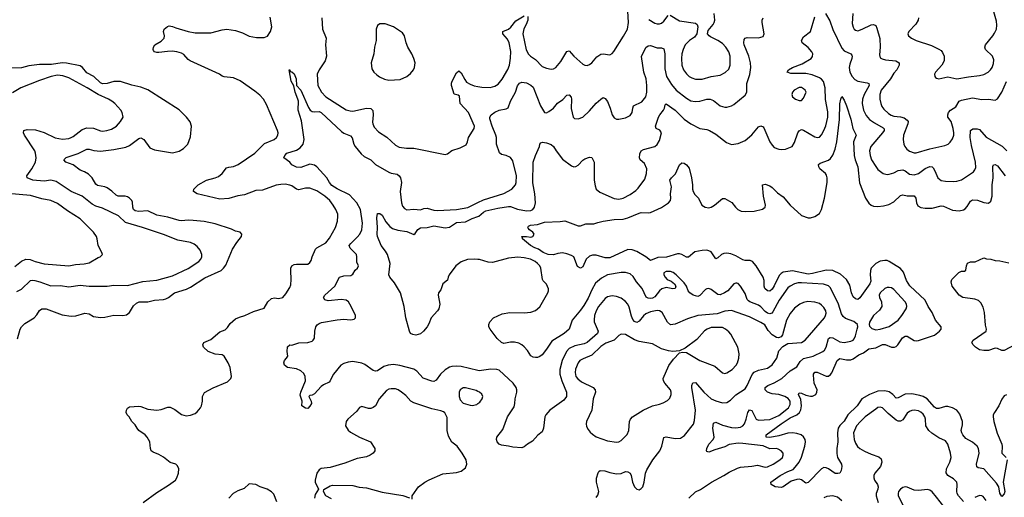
# Model space of a CAD drawing. Header units: inches. Extents: x 1834610 to 2027685, y 642842 to 774116.
# Tile 360 of 632: x 1955934 to 1964671, y 694137 to 698374. Entities that reach past the tile are written whole.
import ezdxf

# ---------------------------------------------------------------- set-up
doc = ezdxf.new("R2010")
doc.units = ezdxf.units.IN
doc.header["$MEASUREMENT"] = 0
doc.layers.add('B9659', color=7, linetype='Continuous')
doc.layers.add('B9669', color=7, linetype='Continuous')

msp = doc.modelspace()

# ---------------------------------------------------------------- linework, layer by layer
at = {"layer": 'B9659', "color": 5}
for points, elevation in [([(1957028.7, 694090), (1957150, 694180.5), (1957254.9, 694245.1), (1957316, 694290), (1957329.4, 694310), (1957343.6, 694350), (1957345.6, 694390), (1957335.1, 694415.1), (1957319, 694430), (1957270, 694447), (1957210, 694494), (1957170, 694516.9), (1957117.4, 694537.4), (1957102, 694550), (1957094, 694570), (1957088, 694630), (1957066.3, 694670), (1957047.6, 694690), (1956992, 694730), (1956975.1, 694750), (1956959.5, 694779.5), (1956929.5, 694809.5), (1956905.2, 694850), (1956886.6, 694870), (1956878, 694890), (1956880.7, 694910), (1956890, 694926.8), (1956910, 694939.3), (1956990, 694946.4), (1957010, 694943.8), (1957070, 694919.1), (1957150, 694910.4), (1957190, 694915.5), (1957250, 694936.3), (1957270, 694937.3), (1957310, 694917.3), (1957370, 694870.5), (1957410, 694860.3), (1957450, 694864.9), (1957490, 694881.6), (1957510, 694896.3), (1957538, 694930), (1957546.6, 694950), (1957555.1, 694990), (1957556, 695030), (1957574.5, 695065.5), (1957651.7, 695108.3), (1957777.7, 695162.3), (1957806.6, 695190), (1957814.5, 695210), (1957802, 695290), (1957785.1, 695330), (1957747.9, 695387.9), (1957730, 695399.6), (1957670, 695406.2), (1957605.6, 695430), (1957566.6, 695470), (1957559.3, 695490), (1957569.4, 695510), (1957630, 695535.8), (1957710, 695604.4), (1957757.7, 695622.3), (1957777.6, 695642.4), (1957800.5, 695679.5), (1957850, 695719), (1957883.5, 695736.5), (1957933.2, 695750), (1958010, 695784.9), (1958104.1, 695815.9), (1958136.2, 695870), (1958170, 695900.5), (1958194.2, 695905.8), (1958230, 695901.6), (1958270, 695910.6), (1958296.6, 695943.4), (1958330, 695998), (1958339, 696021), (1958344.5, 696070), (1958338.7, 696150), (1958340.4, 696170), (1958349.8, 696190.2), (1958370, 696202.6), (1958390, 696206.3), (1958490, 696205.5), (1958510, 696218.8), (1958521.6, 696238.4), (1958529.7, 696270), (1958560.4, 696339.6), (1958569.9, 696350.1), (1958650, 696395.2), (1958683.7, 696436.3), (1958735.4, 696530), (1958753.1, 696586.9), (1958758.4, 696630), (1958755.8, 696650), (1958739.3, 696690), (1958716.1, 696730), (1958685.3, 696770), (1958641.5, 696810), (1958570, 696857.2), (1958510, 696880.7), (1958470, 696879), (1958410, 696863.5), (1958390, 696870.9), (1958350, 696899.8), (1958330, 696907), (1958290, 696914.2), (1958250, 696912.9), (1958210, 696906.5), (1958090, 696860.6), (1958030, 696857.7), (1957930, 696821.6), (1957868.7, 696811.3), (1957791.2, 696788.8), (1957710, 696782.5), (1957510, 696828.2), (1957477, 696850), (1957478, 696870), (1957517.2, 696910), (1957593.2, 696950), (1957670, 696970.2), (1957697.1, 696982.8), (1957731.2, 697008.8), (1957770, 697059.5), (1957790, 697067.2), (1957830, 697071.7), (1957872, 697090), (1958021.6, 697190), (1958105.4, 697274.6), (1958192, 697310), (1958213.6, 697330), (1958224.5, 697350), (1958227, 697370), (1958222, 697390), (1958122.8, 697622.8), (1958098.4, 697670), (1958065.2, 697705.2), (1958020.5, 697740.5), (1957890, 697830.8), (1957830, 697859.3), (1957750, 697867.9), (1957730, 697874.2), (1957707.3, 697890), (1957448.3, 698008.3), (1957430, 698022), (1957390, 698066), (1957370, 698077.4), (1957330, 698088.9), (1957286.2, 698093.8), (1957246.7, 698093.3), (1957170, 698081.7), (1957150, 698084.4), (1957129.3, 698090), (1957122, 698102), (1957118, 698110), (1957122.7, 698130), (1957134, 698150), (1957190, 698184), (1957216, 698210), (1957219.3, 698230), (1957209.3, 698270), (1957217.2, 698290), (1957245.4, 698314.6), (1957261.5, 698318.5), (1957290, 698314.4), (1957320.5, 698300.5), (1957430, 698268.1), (1957490, 698256), (1957630, 698256.3), (1957730, 698284.7), (1957771.4, 698291.4), (1957850, 698277.6), (1957910, 698257.1), (1957970, 698228.7), (1958036.7, 698216.7), (1958103.7, 698216.3), (1958131.8, 698228.2), (1958158.3, 698270), (1958170.7, 698310), (1958156.3, 698396.3)], 380), ([(1958615, 698390), (1958619.7, 698290), (1958653, 698210), (1958647.6, 698150), (1958656.2, 698050), (1958645.2, 698010), (1958591.3, 697930), (1958572.9, 697890), (1958578.7, 697790), (1958612.1, 697730), (1958650, 697689.4), (1958830, 697575), (1958865.3, 697565.3), (1958890, 697564), (1959010, 697590.1), (1959050, 697587.6), (1959068.2, 697568.2), (1959070.2, 697530), (1959065, 697465), (1959066.2, 697450), (1959080.3, 697420.3), (1959119.4, 697379.4), (1959192.2, 697332.2), (1959270, 697261.1), (1959302.8, 697242.8), (1959366.6, 697233.4), (1959430, 697233.8), (1959710, 697177.1), (1959730, 697185.5), (1959767.7, 697212.3), (1959844, 697236), (1959894.7, 697265.3), (1959908.7, 697291.3), (1959916.8, 697330), (1959966.9, 697410), (1959968.5, 697430), (1959915.9, 697550), (1959843.4, 697630), (1959835.8, 697695.8), (1959825.7, 697705.7), (1959790, 697714), (1959764.7, 697790), (1959764.5, 697810), (1959772.5, 697830), (1959810, 697903), (1959830, 697921.6), (1959850, 697903.7), (1959882.8, 697842.8), (1959900.1, 697820.1), (1959930, 697801.6), (1959967, 697787), (1960000, 697780.7)], 380), ([(1955915.6, 695544.4), (1955938, 695630), (1955950, 695648), (1955980.8, 695679.2), (1956063, 695730), (1956084.9, 695755.1), (1956110, 695794.9), (1956130, 695810.4), (1956170, 695810.3), (1956310, 695756.5), (1956390, 695742.7), (1956432.9, 695747.1), (1956512.1, 695772.1), (1956550, 695763.8), (1956590, 695740.3), (1956650, 695731.7), (1956690, 695734.6), (1956770, 695751.8), (1956850, 695750.4), (1956882.7, 695757.3), (1956910, 695776.3), (1956943.9, 695836.1), (1956970, 695860.7), (1956995.3, 695870), (1957070, 695872.2), (1957130, 695886.5), (1957210, 695892.5), (1957230, 695898.2), (1957253.7, 695910), (1957309.3, 695950.7), (1957415.3, 695984.7), (1957450, 696002.2), (1957576.9, 696083.1), (1957720.5, 696150), (1957744, 696170), (1957762.9, 696197.1), (1957822.6, 696337.4), (1957861.6, 696398.4), (1957902.7, 696450), (1957905.2, 696470), (1957889.4, 696489.4), (1957850, 696498.4), (1957814.9, 696514.9), (1957670, 696562.5), (1957570, 696583.4), (1957474.1, 696594.1), (1957430, 696596.1), (1957370, 696589.2), (1957350, 696592.2), (1957250, 696621.6), (1957150, 696641.2), (1957070, 696678.4), (1956990, 696672.2), (1956959.1, 696679.1), (1956943.9, 696690), (1956936.7, 696710), (1956934.6, 696754.6), (1956928.9, 696770), (1956910, 696790.8), (1956890, 696803.5), (1956870, 696809), (1956808, 696808), (1956790, 696816.8), (1956752, 696852), (1956710, 696881.6), (1956690, 696891.7), (1956624.5, 696904.5), (1956610, 696916.3), (1956578, 696970), (1956543.7, 697003.7), (1956510, 697023.5), (1956470, 697038.5), (1956410, 697085.7), (1956343.6, 697110), (1956327.3, 697130), (1956347.8, 697152.2), (1956453.2, 697186.8), (1956530, 697226.7), (1956550, 697226.5), (1956592.5, 697212.5), (1956650, 697208.2), (1956770, 697222.6), (1956876.4, 697243.6), (1956910, 697257.5), (1956990, 697320.7), (1957010, 697324.7), (1957036.1, 697310), (1957090, 697237.6), (1957130, 697218.4), (1957290, 697192.4), (1957350, 697208), (1957388.8, 697231.2), (1957425.1, 697270), (1957450, 697336), (1957458.9, 697430), (1957448.2, 697468.2), (1957414.5, 697510), (1957350, 697575.8), (1957070, 697752.4), (1957010, 697776.1), (1956930, 697794.4), (1956830, 697827.2), (1956770, 697826.8), (1956710, 697807.8), (1956670, 697805.4), (1956650, 697815.4), (1956592.9, 697870), (1956530, 697903.7), (1956490.4, 697950.4), (1956470, 697963.7), (1956350, 697989.2), (1956310, 697990.5), (1956216.6, 697976.6), (1956110, 697976.8), (1956015.7, 697964.3), (1955950, 697947.2), (1955850, 697945.1)], 420), ([(1960000, 695261.7), (1959850, 695296.5), (1959810, 695300.3), (1959770, 695297.3), (1959748.4, 695291.6), (1959710, 695268), (1959668.5, 695230), (1959630, 695177), (1959610, 695164.2), (1959590, 695166.3), (1959515.2, 695195.2), (1959457.3, 695257.3), (1959432.7, 695272.7), (1959306.3, 695306.4), (1959250, 695314.6), (1959202.8, 695310), (1959163.9, 695296.1), (1959110, 695258.5), (1959090, 695256), (1959070, 695261.7), (1958996.2, 695316.2), (1958970, 695328.3), (1958890, 695341.5), (1958850, 695336), (1958810, 695324.8), (1958783.7, 695310), (1958719.6, 695230), (1958706.3, 695210), (1958690.2, 695169.8), (1958680.3, 695159.7), (1958630, 695135.1), (1958610, 695119.7), (1958550, 695054), (1958530, 695042), (1958510, 695039.3), (1958498.8, 695030), (1958519.1, 694990), (1958523, 694970), (1958510, 694945.2), (1958490, 694925.2), (1958469, 694929), (1958438, 694950), (1958439.3, 694990), (1958423.6, 695043.6), (1958429.6, 695070), (1958471.1, 695170), (1958468.2, 695210), (1958456.8, 695236.8), (1958430, 695260.5), (1958390, 695276.3), (1958310, 695289.4), (1958285.2, 695310), (1958279, 695330), (1958285.2, 695350), (1958302.7, 695370), (1958312.3, 695390), (1958306.6, 695430), (1958310, 695472), (1958330, 695490.7), (1958350, 695487.3), (1958412.5, 695507.5), (1958490, 695510.3), (1958530, 695522), (1958539.3, 695530), (1958549.5, 695550), (1958551.6, 695610), (1958560.7, 695650), (1958572.8, 695667.2), (1958590, 695679.3), (1958612.9, 695687.1), (1958750, 695712.2), (1958810, 695717), (1958869.5, 695710.5), (1958887, 695713), (1958902, 695718), (1958915.3, 695730), (1958912.7, 695750), (1958875.1, 695830), (1958851, 695870), (1958830, 695885.4), (1958787, 695893), (1958670, 695880.5), (1958642.7, 695890), (1958629.4, 695910), (1958640.7, 695930), (1958731.1, 696010), (1958770.9, 696089.1), (1958810, 696102.3), (1958873.9, 696106.1), (1958890, 696117.6), (1958910, 696150.8), (1958932, 696170), (1958940.9, 696190), (1958924.4, 696224.4), (1958926.3, 696270), (1958921.3, 696290), (1958866.5, 696346.5), (1958859.1, 696370), (1958871.1, 696390), (1958930, 696443.6), (1958951.3, 696470), (1958969.9, 696510), (1958977.3, 696570), (1958958, 696690), (1958927.1, 696750), (1958859.7, 696819.7), (1958750, 696873), (1958704.5, 696904.5), (1958682.2, 696930), (1958659.9, 696970), (1958570, 697068.5), (1958550, 697082.7), (1958510, 697092.3), (1958430, 697061.4), (1958390, 697065.8), (1958350, 697086.8), (1958330, 697111.3), (1958278, 697150), (1958286, 697170), (1958306, 697190), (1958390, 697217.6), (1958421.5, 697238.5), (1958449.9, 697270.1), (1958458.6, 697310), (1958435.5, 697475.5), (1958406.2, 697570), (1958407.1, 697650), (1958402.9, 697670), (1958379.4, 697730), (1958367.6, 697787.6), (1958343.5, 697830), (1958326, 697930), (1958332, 697930), (1958334, 697914), (1958350, 697912), (1958370, 697894.8), (1958387, 697850), (1958390.4, 697790), (1958430, 697748.8), (1958496.1, 697596.1), (1958512.3, 697572.3), (1958530, 697560.9), (1958550, 697557.3), (1958590, 697559.4), (1958610, 697549.3), (1958790, 697382.7), (1958810, 697367.6), (1958870, 697342.4), (1958885.1, 697325.1), (1958899.3, 697270), (1958911, 697250), (1958964, 697184), (1958990, 697161.6), (1959050, 697132), (1959091.8, 697090), (1959210, 697020.9), (1959230, 697012.7), (1959283.8, 697003.8), (1959302.4, 696990), (1959312.2, 696972.2), (1959323.1, 696930), (1959311.6, 696850), (1959320.7, 696750), (1959330, 696721.1), (1959350, 696698), (1959370, 696686.5), (1959430, 696694.7), (1959490, 696688.6), (1959521.1, 696698.9), (1959550, 696702.2), (1959610, 696683.8), (1959642.4, 696682.4), (1959809.4, 696689.4), (1959910, 696708.6), (1960000, 696752.9)], 360), ([(1955910, 695962.7), (1955950, 695984.9), (1956030, 696059.6), (1956050, 696063.9), (1956070, 696061.1), (1956113, 696050), (1956210, 696014.2), (1956295, 696015), (1956370, 696004.2), (1956470, 696019.1), (1956550.7, 696009.3), (1956710, 696011.3), (1956770, 696018.2), (1956890, 696015.4), (1957027.4, 696052.6), (1957150, 696063.5), (1957290, 696103.2), (1957430, 696167.9), (1957523, 696230), (1957541.3, 696250), (1957550.9, 696269.1), (1957551.1, 696290), (1957535.1, 696330), (1957510, 696362), (1957483, 696383), (1957450, 696398), (1957338, 696418), (1957210, 696467.4), (1957025.1, 696530), (1956874.1, 696574.1), (1956810, 696634), (1956670, 696702.3), (1956610, 696719.8), (1956576.7, 696736.7), (1956490, 696809.8), (1956390, 696849), (1956258.7, 696938.7), (1956210, 696949.9), (1956150, 696942.5), (1956051.3, 696951.3), (1955999.6, 696970), (1955997.4, 696990), (1956042.8, 697050), (1956074.7, 697110), (1956081.4, 697150), (1956075.7, 697190), (1956067.9, 697210), (1955977.4, 697350), (1955968, 697370), (1955969.7, 697390.3), (1956000.7, 697399.3), (1956075.8, 697395.8), (1956150, 697372.2), (1956250, 697324.6), (1956315.3, 697315.2), (1956370, 697320.8), (1956390, 697327.7), (1956410, 697338.3), (1956490, 697398.8), (1956530, 697415.2), (1956590, 697412.2), (1956650, 697387.7), (1956670, 697386), (1956708.7, 697390), (1956750, 697403.7), (1956794.5, 697430), (1956829.4, 697470), (1956852, 697510), (1956843.7, 697550), (1956832, 697570), (1956778.7, 697630), (1956752.2, 697652.2), (1956721.6, 697670), (1956630, 697709.1), (1956531.8, 697770), (1956370, 697857.8), (1956316.6, 697876.6), (1956270, 697881.1), (1956214, 697870), (1956110, 697834), (1955945.5, 697770), (1955870, 697726)], 440), ([(1955890, 696184.9), (1955948.8, 696231.2), (1955990, 696250.2), (1956027.2, 696247.2), (1956070.7, 696230), (1956150.9, 696209.1), (1956370, 696190.2), (1956430, 696202.4), (1956507.1, 696207.1), (1956550, 696217.1), (1956630, 696264), (1956648, 696270), (1956668.4, 696291.6), (1956664, 696310), (1956631.9, 696371.9), (1956622.9, 696430), (1956615.6, 696450), (1956588, 696490), (1956470, 696608.5), (1956359.3, 696679.3), (1956270, 696743.9), (1956210, 696770.8), (1956130, 696784.8), (1956030, 696815), (1955830, 696832.5)], 460), ([(1960000, 696246.7), (1959968.8, 696248.8), (1959906.4, 696246.4), (1959850, 696227.2), (1959804.5, 696190), (1959744.6, 696110), (1959734.9, 696090), (1959730, 696064), (1959688.7, 696031.3), (1959670, 695977), (1959648.9, 695950), (1959646.3, 695930), (1959662.8, 695850), (1959653.8, 695810), (1959641.1, 695790), (1959584.4, 695730), (1959564.5, 695675.5), (1959550.4, 695650), (1959517.1, 695610), (1959490, 695588), (1959450, 695574.5), (1959422.4, 695582.4), (1959402, 695590), (1959394, 695610), (1959361.6, 695730), (1959346, 695830), (1959313, 695950), (1959259.1, 696039.1), (1959218.7, 696090), (1959210.9, 696110), (1959220.5, 696210), (1959197.8, 696290), (1959180.6, 696320.6), (1959142.5, 696370), (1959109.8, 696449.8), (1959106.8, 696470), (1959109.9, 696530), (1959102.5, 696617.5), (1959110, 696653.7), (1959130, 696656), (1959150, 696639.5), (1959182.3, 696582.3), (1959219.2, 696539.2), (1959242.5, 696522.5), (1959290, 696505.7), (1959370, 696496.5), (1959430, 696468.7), (1959442.7, 696477.3), (1959466, 696514), (1959490, 696528.9), (1959550, 696530.9), (1959610, 696546.3), (1959709, 696529), (1959746.5, 696533.5), (1959810, 696575), (1959890, 696581.6), (1959948.9, 696611.1), (1960000, 696628.9)], 340), ([(1959418, 694122), (1959418, 694150), (1959457.2, 694210), (1959474, 694230), (1959530, 694270.7), (1959566.6, 694293.4), (1959690, 694344.9), (1959810, 694356.3), (1959851.6, 694368.4), (1959890, 694398), (1959902.7, 694430), (1959894.5, 694470), (1959860.9, 694530), (1959815.1, 694590), (1959770, 694626), (1959739.3, 694679.3), (1959728.5, 694730), (1959726, 694846), (1959706.3, 694886.3), (1959695.6, 694895.6), (1959670, 694905.6), (1959590, 694922.3), (1959430, 694974.5), (1959406.3, 694990), (1959359.6, 695039.6), (1959322.4, 695070), (1959291.4, 695091.4), (1959270, 695098), (1959230, 695099.1), (1959210, 695095.1), (1959190, 695084.2), (1959124.7, 695010), (1959091.5, 694950), (1959070, 694935.3), (1959050, 694925.7), (1959030, 694924.4), (1958970, 694942.9), (1958950, 694932.7), (1958922.5, 694897.5), (1958845.5, 694830), (1958830.5, 694810), (1958826, 694770), (1958850, 694734), (1958870, 694716.3), (1958950.4, 694670.4), (1959046, 694630), (1959086, 694570), (1959084.7, 694550), (1959071.3, 694530), (1959042.8, 694510), (1959010, 694495.6), (1958930, 694482.6), (1958819.9, 694440.1), (1958690, 694400.7), (1958610, 694392), (1958590, 694381.2), (1958570.7, 694350), (1958556, 694290), (1958556, 694270), (1958584.7, 694210), (1958556.9, 694163.1), (1958548.8, 694130)], 380), ([(1960000, 695076.7), (1959984.6, 695084.6), (1959890, 695108.3), (1959870, 695108.2), (1959843.1, 695090), (1959832.4, 695070), (1959834, 695030), (1959843.2, 695003.2), (1959870, 694973), (1959930, 694954), (1959950, 694952.4), (1959990, 694961.6), (1960000, 694968.6)], 380), ([(1958216.1, 694096.1), (1958190, 694165.2), (1958170, 694185.1), (1958129.7, 694209.7), (1958069.2, 694230), (1958030, 694249.6), (1957970, 694256), (1957925, 694215.1), (1957870, 694194), (1957829.3, 694170.7), (1957791.1, 694128.9)], 380), ([(1958702.3, 694122.3), (1958649.3, 694150), (1958628.7, 694190), (1958634, 694206), (1958690, 694238), (1958710, 694243.8), (1958890, 694242), (1958946.9, 694226.9), (1959010, 694221.7), (1959150, 694182), (1959333, 694153), (1959392, 694132)], 380)]:
    msp.add_lwpolyline(points, dxfattribs=dict(at, elevation=elevation))
at = {"layer": 'B9659', "color": 5, "elevation": 420}
msp.add_lwpolyline([(1959130, 698338), (1959110, 698324), (1959097.1, 698290), (1959095.8, 698190), (1959082, 698130), (1959076, 698070), (1959051.8, 697990), (1959058, 697938), (1959075.8, 697910), (1959104.2, 697884.2), (1959127.1, 697867.1), (1959170, 697845.5), (1959210, 697836.9), (1959310, 697844), (1959370, 697870.4), (1959403.1, 697896.9), (1959429.6, 697930), (1959438, 697950), (1959442.4, 697990), (1959432.8, 698030), (1959414.7, 698070), (1959378.5, 698130), (1959362, 698170), (1959347.6, 698230), (1959330, 698258), (1959250, 698311.8), (1959176.6, 698336.6)], close=True, dxfattribs=at)
at = {"layer": 'B9669', "color": 5}
for points, elevation in [([(1960000, 697780.7), (1960034.1, 697774.1), (1960110, 697773.5), (1960150, 697783.2), (1960178.4, 697801.6), (1960214.6, 697845.4), (1960266.9, 697933.1), (1960279.7, 697970), (1960288, 698032), (1960291.6, 698091.6), (1960278.3, 698170), (1960261.6, 698201.6), (1960220.9, 698250), (1960220.5, 698270), (1960270, 698291.4), (1960291.4, 698308.6), (1960337.5, 698362.5), (1960410, 698408.2)], 380), ([(1960442, 698402), (1960442.8, 698370), (1960428.4, 698330), (1960408.2, 698291.8), (1960399.8, 698250), (1960427.5, 698107.5), (1960450, 698067.2), (1960466, 698050), (1960510, 698020.2), (1960570, 697957.6), (1960610, 697942.6), (1960650, 697934.9), (1960670, 697937), (1960690, 697948.5), (1960735.4, 698004.6), (1960790, 698092.4), (1960810, 698096.4), (1960851.2, 698050), (1960930, 697978.5), (1960950, 697970.3), (1960970, 697968.7), (1960990, 697975.8), (1961009.8, 697990.2), (1961056.3, 698043.7), (1961090, 698068.7), (1961110, 698070.3), (1961170, 698063.1), (1961190, 698073), (1961207.2, 698092.8), (1961293.2, 698226.8), (1961327.2, 698290), (1961336.3, 698350), (1961331.1, 698448.9)], 380), ([(1961517, 698377), (1961570, 698342.9), (1961590, 698336.2), (1961610, 698336.5), (1961630, 698344.4), (1961650, 698361.7), (1961688.2, 698411.8)], 380), ([(1961706.3, 698413.7), (1961790, 698364.9), (1961930, 698342.3), (1961944.2, 698330), (1961951.8, 698310), (1961943.1, 698250), (1961920.4, 698219.6), (1961877, 698190), (1961839.5, 698150), (1961821.5, 698110), (1961810.3, 698070), (1961805.3, 698030), (1961808.7, 697971.3), (1961824.4, 697930), (1961850, 697893.4), (1961875.5, 697870), (1961897.1, 697857.1), (1961930, 697846.3), (1961990, 697846.7), (1962070, 697869.1), (1962150, 697883.1), (1962195.2, 697904.8), (1962225.7, 697934.3), (1962237.7, 697970), (1962238.8, 698050), (1962226.8, 698090), (1962201.2, 698130), (1962170, 698162.5), (1962130, 698189.8), (1962062.5, 698222.5), (1962051.8, 698230), (1962038.4, 698250), (1962042, 698278), (1962086.3, 698330), (1962097.7, 698350), (1962102.2, 698370), (1962096.8, 698430)], 380), ([(1963084.7, 698430), (1963123.4, 698363.4), (1963148, 698288), (1963230, 698120.2), (1963250, 698097.7), (1963308.2, 698070), (1963318, 698058), (1963321.7, 698050), (1963318.5, 698030), (1963300.1, 697979.9), (1963295.2, 697950), (1963301.5, 697910), (1963319.5, 697870), (1963344.8, 697844.8), (1963370.1, 697830.1), (1963455.2, 697815.2), (1963468.1, 697808.1), (1963470.9, 697790), (1963427.7, 697710), (1963413.8, 697670), (1963409.4, 697629.4), (1963422, 697570), (1963445, 697525), (1963473.8, 697490), (1963518, 697458), (1963595.8, 697415.8), (1963605.1, 697405.1), (1963605, 697390), (1963591, 697370), (1963486, 697250), (1963475.5, 697210), (1963479.7, 697170), (1963493.2, 697130), (1963530, 697070.3), (1963550, 697044.9), (1963597.3, 697010), (1963630, 697001.5), (1963650, 697003.2), (1963690, 697015.8), (1963730, 697037.1), (1963770, 697042.5), (1963792.3, 697032.3), (1963830, 697003.9), (1963870, 696996.5), (1963910, 697008.6), (1963970, 697052.9), (1964010, 697072.9), (1964030, 697068.9), (1964039.4, 697059.4), (1964054.7, 697034.7), (1964082, 696970), (1964110, 696948.9), (1964150, 696940.8), (1964222, 696938), (1964250, 696941.5), (1964290, 696954.3), (1964396.4, 697023.6), (1964410, 697040.7), (1964417.4, 697062.6), (1964416.1, 697110), (1964378.8, 697258.8), (1964369.2, 697330), (1964369.9, 697390.1), (1964393, 697407), (1964430, 697406.4), (1964450, 697398.5), (1964510, 697333.1), (1964650.8, 697250.8), (1964692.9, 697210)], 340), ([(1963327.8, 698430), (1963321.1, 698341.1), (1963330, 698306.8), (1963339.3, 698290), (1963350, 698280.4), (1963370, 698276.5), (1963410, 698289), (1963490, 698329.2), (1963511.1, 698331.1), (1963530, 698321.3), (1963540.3, 698300.3), (1963566.8, 698206.8), (1963569.2, 698130.8), (1963562, 698062), (1963570, 698036), (1963586.2, 698026.2), (1963617.6, 698017.6), (1963709.1, 698009.1), (1963737.1, 697990), (1963736.5, 697970), (1963715.8, 697930), (1963690, 697898.7), (1963661, 697850), (1963577.5, 697750), (1963565, 697710), (1963565.4, 697670), (1963574.4, 697630), (1963585.2, 697605.2), (1963601.6, 697581.6), (1963642.1, 697542.1), (1963666.3, 697526.3), (1963690, 697518.8), (1963750, 697512.8), (1963783.5, 697503.5), (1963810, 697483.7), (1963817.1, 697470), (1963815.4, 697450), (1963777.3, 697350), (1963772.6, 697310), (1963779.6, 697270), (1963788.7, 697250), (1963806.4, 697226.4), (1963830, 697207.2), (1963870, 697191.7), (1963890, 697192.7), (1964010, 697228.6), (1964143.3, 697256.7), (1964174, 697270), (1964191.8, 697288.2), (1964210, 697318), (1964221.8, 697350), (1964223.5, 697370), (1964217.3, 697410), (1964198, 697470), (1964169.7, 697510), (1964168.3, 697530), (1964175.1, 697550), (1964194.3, 697570), (1964239.7, 697600.3), (1964269.7, 697650), (1964290, 697658.9), (1964390, 697682), (1964470, 697665.8), (1964530.3, 697670.3), (1964590, 697660.7), (1964610, 697673.4), (1964650, 697732.4), (1964690, 697824.9)], 360), ([(1963909, 698390), (1963906.3, 698370), (1963886.6, 698333.4), (1963823, 698270), (1963815.5, 698250), (1963822, 698230), (1963847.7, 698210), (1963887.3, 698190), (1964023.7, 698143.7), (1964090, 698113.1), (1964110, 698100.3), (1964123.7, 698083.7), (1964136.5, 698050), (1964137.4, 698010), (1964117.6, 697970), (1964059.3, 697910), (1964050.6, 697890), (1964054, 697870), (1964060.9, 697860.9), (1964070, 697854), (1964090, 697850.5), (1964170, 697866.7), (1964250, 697849.2), (1964351.9, 697868.1), (1964450, 697879.1), (1964490, 697889.1), (1964527.8, 697910), (1964548, 697930), (1964562.6, 697950), (1964576, 697984), (1964577.2, 698017.2), (1964565.4, 698050), (1964504.7, 698110), (1964496.9, 698130), (1964502.6, 698150), (1964569.7, 698230), (1964584.8, 698255.2), (1964600.3, 698290), (1964605.5, 698325.5), (1964600.8, 698360.8), (1964565.8, 698485.8)], 380), ([(1960000, 696628.9), (1960008.2, 696631.8), (1960050, 696667.5), (1960070, 696677.1), (1960177.8, 696702.2), (1960270, 696716.8), (1960290, 696716.2), (1960350, 696693.6), (1960430, 696677.2), (1960470, 696680.5), (1960488.3, 696691.7), (1960501.7, 696710), (1960510.4, 696750), (1960506.4, 696830), (1960487.6, 696927.6), (1960489, 697110), (1960509.8, 697170), (1960545.7, 697250), (1960549.6, 697270.4), (1960558, 697282), (1960573.4, 697286.6), (1960610, 697283.1), (1960650, 697266), (1960670, 697248.7), (1960694, 697210), (1960750, 697137), (1960830, 697078.4), (1960850, 697068.5), (1960870, 697070.4), (1960890, 697083), (1960930, 697128.4), (1960950, 697140.4), (1960990, 697154.8), (1961010, 697150.8), (1961031.3, 697111.3), (1961031.1, 696950), (1961039.1, 696899.1), (1961050.4, 696870), (1961083, 696843), (1961210, 696787.2), (1961250, 696781.1), (1961290, 696790.3), (1961350, 696822), (1961402.2, 696857.8), (1961421.8, 696878.2), (1961480.4, 696959.6), (1961496.2, 697010), (1961498.1, 697050), (1961478.5, 697098.5), (1961438.7, 697130), (1961433.6, 697150), (1961435.5, 697184.5), (1961449.7, 697210), (1961470, 697222.6), (1961571.1, 697248.9), (1961590, 697267.7), (1961610, 697302), (1961628.9, 697370), (1961614.5, 697394.5), (1961580.5, 697410), (1961575.1, 697430), (1961602.7, 697510), (1961613.5, 697530), (1961647.1, 697570), (1961656.9, 697590), (1961661.6, 697618.4), (1961670, 697626.8), (1961750, 697572), (1961830, 697492.3), (1961890, 697448.9), (1961970, 697408.2), (1962030, 697398.9), (1962056.3, 697390), (1962110, 697359.5), (1962204.8, 697284.8), (1962250, 697268), (1962310, 697274.4), (1962370, 697301.7), (1962430, 697351.8), (1962490, 697424.9), (1962510, 697431.8), (1962530, 697423.8), (1962536, 697416), (1962589.2, 697290), (1962610, 697259.5), (1962630, 697240.3), (1962670, 697224.2), (1962690, 697221.1), (1962730, 697224.9), (1962789.7, 697250.2), (1962810, 697284), (1962837.6, 697370), (1962850, 697388.7), (1962870, 697399), (1962890, 697394.3), (1962990, 697335.3), (1963010, 697330.4), (1963030, 697333), (1963050, 697353.4), (1963070, 697390.6), (1963086.3, 697433.7), (1963103.7, 697510), (1963104.6, 697555.4), (1963085.4, 697665.4), (1963080.1, 697770), (1963066.4, 697826.4), (1963050, 697846.1), (1963030, 697859.6), (1962965.7, 697885.7), (1962910, 697897.1), (1962776.6, 697896.6), (1962743.7, 697910), (1962754.5, 697930), (1962791.6, 697950), (1962876.8, 697983.2), (1962956.2, 698030), (1962970, 698047.7), (1962972.4, 698070), (1962962.4, 698090), (1962930, 698126.3), (1962876.2, 698170), (1962871.6, 698190), (1962890, 698223), (1962950, 698270.7), (1962990, 698398)], 340), ([(1960000, 696752.9), (1960050, 696777.5), (1960230, 696832.1), (1960300.5, 696870), (1960332.3, 696907.7), (1960339.2, 696930), (1960341, 696990), (1960310, 697122.7), (1960290, 697151.6), (1960250, 697169.7), (1960210, 697176.9), (1960192.3, 697192.3), (1960165.7, 697270), (1960163.6, 697330), (1960158.7, 697350), (1960125.3, 697430), (1960105.3, 697494.7), (1960106, 697510), (1960117, 697530), (1960150, 697554), (1960187.7, 697572.3), (1960250, 697582.3), (1960267.4, 697592.6), (1960288.1, 697650), (1960332.8, 697730), (1960350, 697786.8), (1960370, 697812.4), (1960390, 697819.5), (1960430, 697815.3), (1960470, 697794), (1960490, 697774.9), (1960555.3, 697610), (1960590, 697550.4), (1960610, 697549), (1960630, 697560.3), (1960670, 697590.3), (1960706.6, 697633.4), (1960753, 697667), (1960790, 697704.4), (1960810, 697708), (1960827.1, 697687.1), (1960830.2, 697670), (1960826.4, 697586.4), (1960846.7, 697510), (1960856.8, 697496.8), (1960890, 697494.9), (1960930, 697510.4), (1960990, 697565.7), (1961050, 697634.6), (1961090, 697670.4), (1961110, 697682.4), (1961130, 697674.9), (1961149.1, 697649.1), (1961174.6, 697590), (1961192, 697530), (1961210, 697502.4), (1961230, 697492.2), (1961250, 697490.3), (1961310, 697504.2), (1961350, 697524.7), (1961369.7, 697550), (1961374, 697590), (1961381.6, 697610), (1961455.2, 697644.8), (1961490, 697690.5), (1961498.3, 697730), (1961500.2, 697790), (1961492.5, 697850), (1961471.9, 697910), (1961452.2, 698047.8), (1961490, 698127.3), (1961510, 698141.6), (1961530, 698144.4), (1961590, 698125.7), (1961630, 698124.6), (1961650, 698114.9), (1961659.2, 698070), (1961658.4, 697938.4), (1961673.9, 697870), (1961718.3, 697798.3), (1961758.3, 697750), (1961850, 697676.9), (1961890, 697654.7), (1961927.4, 697647.4), (1961970, 697652.7), (1962030, 697670.2), (1962061, 697670), (1962090, 697656.9), (1962150, 697610.3), (1962190, 697597), (1962210, 697597.6), (1962250, 697608.5), (1962270, 697621.3), (1962370, 697705.2), (1962386.6, 697730), (1962386.6, 697806.6), (1962412.6, 697887.4), (1962420.3, 697950), (1962418.9, 697990), (1962403.9, 698050), (1962361.2, 698150), (1962358.5, 698170), (1962363.1, 698196.9), (1962370, 698210.5), (1962390, 698217), (1962488.3, 698211.7), (1962530, 698224.4), (1962541.1, 698250), (1962522, 698350), (1962522.4, 698370), (1962529.7, 698390.3)], 360), ([(1964694.9, 694470), (1964661.8, 694270), (1964676.1, 694190), (1964670, 694167), (1964650, 694145.1), (1964630, 694172.7), (1964621.6, 694230), (1964602.8, 694262.8), (1964490, 694389.7), (1964439.1, 694399.1), (1964427, 694407), (1964425.1, 694430), (1964449, 694529), (1964443.2, 694570), (1964430.7, 694590), (1964390, 694627.2), (1964330, 694659.8), (1964302.6, 694690), (1964292.7, 694710), (1964289.1, 694730), (1964300.7, 694779.3), (1964299.1, 694810), (1964276.1, 694876.1), (1964250, 694909.8), (1964210, 694932), (1964170, 694943.5), (1964150, 694942.4), (1964090, 694923.9), (1964070, 694925.3), (1964050, 694937.8), (1963985.8, 695010), (1963950.8, 695030.8), (1963920.1, 695040.1), (1963850, 695053.7), (1963790, 695052.5), (1963730, 695018.9), (1963710, 695016.4), (1963681.7, 695050), (1963650, 695072.7), (1963610, 695081.7), (1963550, 695078.5), (1963473.8, 695050), (1963407.3, 695010), (1963363.9, 694950), (1963283.4, 694870), (1963248.4, 694811.5), (1963210, 694772.9), (1963197.8, 694750), (1963189.6, 694710), (1963195.1, 694630), (1963185, 694570), (1963185.4, 694525.4), (1963192, 694490), (1963226.3, 694430), (1963228.7, 694410), (1963223.7, 694376.3), (1963210, 694352.7), (1963192.3, 694347.7), (1963170, 694349.8), (1963110, 694391), (1963090, 694399.8), (1963070, 694400.4), (1963050, 694389.7), (1962930, 694267.6), (1962910, 694261.3), (1962870.8, 694290.8), (1962850, 694297.2), (1962830, 694295.9), (1962780, 694280), (1962710, 694231.1), (1962690, 694223.9), (1962639, 694230), (1962602.7, 694250), (1962598, 694270), (1962683, 694330), (1962750, 694365.7), (1962796.6, 694383.4), (1962816, 694404), (1962849.9, 694450), (1962870, 694493.4), (1962901.9, 694590), (1962907.9, 694630), (1962904, 694650), (1962890, 694674.1), (1962869.8, 694690), (1962830, 694703.7), (1962790, 694707.8), (1962750, 694705.3), (1962670, 694681.1), (1962590, 694667.4), (1962557.2, 694670), (1962557.4, 694690), (1962691.5, 694790), (1962770, 694840.9), (1962829.8, 694870), (1962853.3, 694890), (1962866.7, 694913.3), (1962872.2, 694947.8), (1962864.6, 695004.6), (1962845, 695050), (1962850, 695064.9), (1962870, 695061.3), (1962910, 695041.8), (1962950, 695033.4), (1962970, 695034), (1962998.5, 695050), (1963008.8, 695070), (1963009, 695090), (1962984.6, 695150), (1962978, 695222), (1962978, 695230), (1962990, 695247), (1963010, 695248), (1963090, 695211.1), (1963110, 695213), (1963130, 695226.2), (1963139.9, 695240.1), (1963188.1, 695351.9), (1963210, 695367.9), (1963270, 695357.1), (1963310, 695356.6), (1963330, 695364.2), (1963380.2, 695399.8), (1963420.6, 695419.4), (1963470, 695455.5), (1963530, 695463), (1963590, 695491.5), (1963612.9, 695492.9), (1963670, 695468.3), (1963696.2, 695470), (1963710, 695475.9), (1963724.8, 695490), (1963767.3, 695552.7), (1963790, 695567.6), (1963810, 695566.2), (1963870, 695527.9), (1963890, 695524.4), (1963910, 695527), (1964050, 695575.3), (1964096.7, 695610), (1964109.2, 695630), (1964109.1, 695650), (1964061.4, 695710), (1964030, 695776.9), (1963995.4, 695830), (1963967.2, 695887.2), (1963832.5, 696012.5), (1963801.5, 696061.5), (1963775.5, 696135.5), (1963750, 696167.4), (1963650.4, 696230.4), (1963630, 696236.5), (1963610, 696238.9), (1963570, 696233.2), (1963530, 696210.7), (1963490.2, 696170), (1963483, 696150), (1963479.8, 696110), (1963485.4, 696054.6), (1963476.8, 696030), (1963390, 695907.3), (1963370, 695892.8), (1963350, 695896.9), (1963330, 695915.8), (1963314.2, 695950), (1963299.2, 696019.2), (1963270.5, 696070.5), (1963216.4, 696116.4), (1963148.9, 696148.9), (1963090, 696152.7), (1962970, 696122.5), (1962930, 696117.7), (1962790, 696144.9), (1962710, 696134.6), (1962690, 696124), (1962674.1, 696105.9), (1962630, 696013.5), (1962610, 695982.7), (1962590, 695964.8), (1962570, 695967.7), (1962546.6, 695990), (1962539.4, 696010), (1962539.3, 696059.3), (1962530.7, 696090.7), (1962467.8, 696190), (1962437.2, 696230), (1962416.9, 696236.9), (1962370, 696237.9), (1962350, 696244.3), (1962290, 696280.6), (1962244.4, 696295.6), (1962210, 696301.9), (1962181.1, 696298.9), (1962161.8, 696290), (1962130, 696260.4), (1962110, 696254), (1962070, 696313.9), (1962050, 696324.6), (1962030, 696328.1), (1961990, 696326), (1961926.1, 696313.9), (1961870, 696268.8), (1961850, 696266.8), (1961810, 696289.8), (1961790, 696296.4), (1961770, 696295.6), (1961672.5, 696267.5), (1961596.5, 696263.5), (1961530, 696238), (1961490.5, 696270.5), (1961410, 696317), (1961370, 696332.9), (1961330, 696336.8), (1961170, 696262), (1961130, 696261.6), (1961050, 696285.5), (1961015.5, 696284.5), (1960990, 696277.4), (1960961, 696250), (1960930, 696183), (1960910, 696169.6), (1960885.1, 696185.1), (1960850, 696269.6), (1960830, 696283.1), (1960790, 696298), (1960750, 696304.9), (1960710, 696299.8), (1960670, 696287.5), (1960622.9, 696290), (1960578.5, 696310), (1960538, 696338), (1960504.5, 696350), (1960468, 696370), (1960395.3, 696430), (1960396.4, 696436.4), (1960388.7, 696450), (1960430, 696451.3), (1960470, 696444.7), (1960486, 696450), (1960498, 696470), (1960488, 696490), (1960458, 696510), (1960445.2, 696525.2), (1960442, 696530), (1960450, 696542), (1960466, 696550), (1960530, 696556.4), (1960590, 696579.1), (1960730, 696584), (1960770, 696590.8), (1960890, 696544.6), (1960910, 696546), (1960957.9, 696562.1), (1961030, 696562.3), (1961063.8, 696576.2), (1961110, 696586.9), (1961210, 696601.8), (1961290, 696606), (1961330, 696617.5), (1961430, 696659.2), (1961450, 696662.4), (1961510, 696659.5), (1961530, 696664.2), (1961630, 696708.8), (1961690, 696748.4), (1961707.7, 696770), (1961712.2, 696790), (1961708.2, 696830), (1961718.4, 696890), (1961703.6, 696950), (1961717.6, 696970), (1961754.7, 697005.3), (1961790, 697086), (1961810, 697104), (1961830, 697100.7), (1961850, 697087.7), (1961876, 697056), (1961895.5, 696970), (1961904.1, 696910), (1961903.9, 696870), (1961909.4, 696850), (1961924.5, 696824.5), (1961956.9, 696790), (1961986.3, 696730), (1962016.3, 696710), (1962050, 696704.9), (1962070, 696711.4), (1962100.5, 696730), (1962170, 696787.2), (1962190, 696788.9), (1962253.8, 696753.8), (1962286, 696710), (1962306.4, 696690), (1962336.9, 696676.9), (1962372.3, 696672.3), (1962450, 696676.9), (1962526.3, 696693.7), (1962549.3, 696710), (1962551.3, 696728.7), (1962535.1, 696810), (1962526, 696910), (1962550, 696914.4), (1962590, 696900.4), (1962610, 696886.4), (1962658.3, 696838.3), (1962710, 696803.9), (1962769.6, 696729.6), (1962870, 696638.3), (1962930, 696614.9), (1962950, 696614.9), (1962990, 696627.2), (1963030, 696654.9), (1963050, 696690.7), (1963076.2, 696790), (1963100.3, 696930), (1963100.3, 696970), (1963094.2, 696994.2), (1963083.5, 697010), (1963033, 697050), (1963023.9, 697070), (1963023, 697090), (1963037.6, 697102.4), (1963110, 697127.6), (1963130, 697142.8), (1963150, 697171.7), (1963170, 697224.2), (1963183.6, 697290), (1963207.7, 697487.7), (1963212.6, 697627.4), (1963220.9, 697670), (1963230, 697691.3), (1963250, 697661), (1963270, 697610.5), (1963309.2, 697490.8), (1963327.7, 697407.7), (1963356, 697350), (1963333.1, 697290), (1963337.3, 697170), (1963346.6, 697130), (1963370.9, 697069.1), (1963387.3, 696927.3), (1963439.6, 696790), (1963470, 696746.4), (1963490, 696728.7), (1963510, 696718.7), (1963550, 696716.5), (1963598.2, 696721.8), (1963644.9, 696735.1), (1963690, 696758.6), (1963750, 696814.3), (1963770, 696819.6), (1963810, 696811.2), (1963871, 696811), (1963885.3, 696790), (1963892.3, 696750), (1963904, 696724), (1963928.7, 696708.7), (1963970, 696702.9), (1964030, 696702.6), (1964110, 696722.3), (1964130, 696721.2), (1964210, 696684.4), (1964270, 696679), (1964310, 696687.8), (1964322.9, 696697.1), (1964342.3, 696717.7), (1964370, 696765.5), (1964390, 696775.9), (1964432.4, 696772.4), (1964490, 696751.5), (1964530, 696747.6), (1964550, 696764.4), (1964562.4, 696810), (1964564, 696910), (1964571.6, 696971.6), (1964568.1, 697071.9), (1964574.9, 697085.1), (1964590, 697090.4), (1964610, 697077.7), (1964679.7, 696990)], 320), ([(1961870.9, 694129.1), (1961930, 694184.6), (1961974.6, 694205.4), (1962071.5, 694270), (1962181.6, 694330), (1962230, 694361.4), (1962302.9, 694397.1), (1962330, 694405.6), (1962430, 694412.9), (1962482.3, 694422.3), (1962550, 694405), (1962570, 694406.8), (1962619.7, 694430), (1962679.6, 694470), (1962701.6, 694490), (1962709.6, 694510), (1962707.6, 694530), (1962692, 694550), (1962664.5, 694564.5), (1962648.8, 694568.8), (1962590, 694568.3), (1962530, 694594.6), (1962350, 694615.3), (1962310, 694617.4), (1962230, 694604.5), (1962190, 694585.8), (1962101, 694559), (1962050, 694538), (1962030, 694542.7), (1962026.9, 694550), (1962031.1, 694570), (1962049.7, 694610), (1962087.2, 694650), (1962096.8, 694670), (1962086, 694750), (1962090, 694795.5), (1962110, 694803.1), (1962170, 694775.8), (1962250, 694755.1), (1962290, 694754.1), (1962330, 694760.2), (1962350, 694770.2), (1962364.2, 694790), (1962381.6, 694830), (1962393.7, 694890), (1962410, 694913.4), (1962430, 694906.7), (1962461.9, 694841.9), (1962470, 694830.3), (1962490, 694820.2), (1962590, 694826.5), (1962670, 694861.9), (1962754.7, 694930), (1962770, 694959.3), (1962769.9, 694990), (1962752.8, 695012.8), (1962724.4, 695030), (1962670, 695048.2), (1962610, 695054.9), (1962569.4, 695069.4), (1962549.7, 695090), (1962548.1, 695111.9), (1962573.3, 695130), (1962630, 695154), (1962695.8, 695190), (1962770, 695257.7), (1962830, 695293.4), (1962858.8, 695341.2), (1962890, 695368.8), (1962975.1, 695390), (1963062, 695430), (1963076.2, 695443.8), (1963090, 695468.4), (1963110, 695544.9), (1963124.5, 695555.5), (1963150, 695553.2), (1963210, 695517.6), (1963250, 695510.1), (1963310, 695522.5), (1963328.5, 695531.5), (1963337.6, 695542.4), (1963349.9, 695570.1), (1963366.2, 695630), (1963369.8, 695650), (1963366.9, 695670), (1963336.7, 695696.6), (1963262.7, 695722.7), (1963239.7, 695739.7), (1963225.7, 695765.7), (1963199.9, 695850), (1963130, 695994), (1963110, 696014.2), (1963066.6, 696026.6), (1962870, 696040.4), (1962841.4, 696038.6), (1962810.1, 696029.9), (1962770, 696010.7), (1962750, 695994.8), (1962674.6, 695885.4), (1962618.3, 695781.7), (1962609.1, 695770.9), (1962590, 695765.4), (1962570, 695771.1), (1962550, 695786.5), (1962510, 695828.2), (1962490, 695842.4), (1962412, 695872), (1962400.4, 695880.4), (1962390.6, 695890.6), (1962370, 695945.6), (1962330, 696009.5), (1962310, 696032.7), (1962296.6, 696036.6), (1962290, 696038), (1962270, 696029.4), (1962216.4, 695970), (1962187.7, 695950), (1962150, 695933.6), (1962130, 695935.6), (1962070, 695980.5), (1962050, 695988), (1962030, 695985.6), (1962020.5, 695979.5), (1961970, 695927.8), (1961950, 695919.7), (1961910, 695931.2), (1961880.7, 695950), (1961864.2, 695970), (1961849.6, 696010), (1961830, 696038.4), (1961758.4, 696110), (1961731.6, 696130), (1961710, 696139.2), (1961670, 696140.4), (1961650.4, 696129.6), (1961650.3, 696110), (1961660.7, 696090), (1961678.4, 696070), (1961714, 696054), (1961745.5, 696030), (1961756.3, 696010), (1961750.8, 695990), (1961730, 695986.4), (1961670, 695998.3), (1961632.1, 695987.9), (1961610.5, 695969.5), (1961570, 695916.4), (1961550, 695904.4), (1961530, 695899.8), (1961510, 695902.7), (1961492.9, 695912.9), (1961456.4, 695990), (1961407.2, 696050), (1961377.3, 696097.3), (1961350, 696119.7), (1961311, 696131), (1961270, 696132.3), (1961150.2, 696109.8), (1961097.5, 696082.5), (1961044.2, 696035.8), (1961010, 695978.3), (1960977.1, 695902.9), (1960939.9, 695840.1), (1960910, 695796.8), (1960837.6, 695710), (1960808.5, 695630), (1960764.2, 695590), (1960656.9, 695523.1), (1960610, 695452.3), (1960570, 695402), (1960550, 695386.6), (1960530, 695378), (1960510, 695376), (1960490, 695379.3), (1960470, 695393.2), (1960439.1, 695439.1), (1960411.1, 695471.1), (1960389.8, 695489.8), (1960364.1, 695504.1), (1960325.7, 695514.3), (1960290, 695513.3), (1960230, 695501.6), (1960210, 695509.6), (1960170, 695546.3), (1960107.6, 695630), (1960098, 695650), (1960097.2, 695670), (1960107, 695693), (1960139, 695730), (1960213.8, 695766.2), (1960282.7, 695777.3), (1960410, 695772.7), (1960470, 695779.6), (1960510, 695795.6), (1960550, 695827), (1960619.7, 695950), (1960627.3, 695970), (1960627.2, 695987.2), (1960607.7, 696027.7), (1960578.7, 696058.7), (1960573.6, 696070), (1960559.3, 696170), (1960548.7, 696190), (1960530, 696210.8), (1960506.9, 696230), (1960465.6, 696250), (1960410, 696262.4), (1960352.8, 696267.2), (1960270, 696258.7), (1960130, 696221.5), (1960090, 696223.8), (1960014.3, 696245.7), (1960000, 696246.7)], 340), ([(1964770, 695492.1), (1964670, 695440.6), (1964650, 695438.7), (1964610, 695457.3), (1964590, 695459.2), (1964530, 695440.8), (1964490, 695439.2), (1964450, 695445.6), (1964414, 695470), (1964394, 695490), (1964382, 695510), (1964395.3, 695530), (1964509.2, 695610.8), (1964513.2, 695630), (1964504.7, 695664.7), (1964495.1, 695775.1), (1964483.6, 695823.6), (1964462, 695862), (1964441.6, 695881.6), (1964410, 695894), (1964302, 695910), (1964270, 695929.2), (1964208.7, 696010), (1964198, 696050), (1964206, 696070), (1964266, 696130), (1964290, 696142), (1964316.4, 696143.6), (1964328.4, 696151.6), (1964334, 696190), (1964345.2, 696214.8), (1964370, 696226), (1964412.7, 696227.3), (1964490, 696262), (1964511.6, 696251.6), (1964550, 696251), (1964590, 696238), (1964630, 696234.8), (1964710, 696216)], 280), ([(1961050, 694134.9), (1961064.1, 694155.9), (1961072.2, 694190), (1961052.6, 694270), (1961052.8, 694307.2), (1961066, 694354), (1961074, 694366), (1961086.3, 694373.7), (1961127.5, 694372.5), (1961170, 694357.6), (1961230, 694345.7), (1961271.1, 694348.9), (1961310, 694364.9), (1961330, 694364), (1961350.4, 694350.4), (1961360.7, 694330), (1961373, 694270), (1961390.6, 694230), (1961410, 694208), (1961430, 694203), (1961450, 694214), (1961462, 694230), (1961475.6, 694270), (1961488.2, 694350), (1961498.5, 694381.5), (1961552.6, 694470), (1961615, 694550), (1961632.2, 694590), (1961650, 694666.8), (1961670, 694672.4), (1961750, 694658.4), (1961797.7, 694662.3), (1961834.1, 694685.9), (1961913.9, 694786.1), (1961922.9, 694817.1), (1961929.9, 694910), (1961898.3, 695110), (1961896.9, 695130), (1961905.9, 695154.1), (1961930, 695155.8), (1962004.6, 695070), (1962070, 695011.6), (1962110, 694993.2), (1962170, 694976.1), (1962210, 694979.6), (1962240.2, 694999.8), (1962290, 695045.2), (1962370, 695100.3), (1962390, 695130.4), (1962432.7, 695227.3), (1962450, 695247), (1962490, 695264.7), (1962570, 695282.7), (1962610, 695311.7), (1962651.8, 695370), (1962670, 695437.3), (1962704.7, 695475.3), (1962750, 695500.4), (1962870, 695509.2), (1962903, 695530), (1963074.6, 695730), (1963085, 695750), (1963088.8, 695770), (1963086.4, 695790), (1963070, 695822.4), (1963050, 695842), (1963030, 695855.1), (1962990, 695868.3), (1962926.4, 695873.6), (1962890, 695866.6), (1962856.3, 695850), (1962810, 695813.6), (1962770, 695767), (1962739.1, 695710), (1962701.3, 695578.7), (1962690, 695561.2), (1962667.9, 695552.1), (1962650, 695555.1), (1962610, 695578.7), (1962576.9, 695616.9), (1962545.7, 695665.7), (1962510, 695689), (1962410, 695738.8), (1962250, 695794.4), (1962190, 695787.3), (1962124.2, 695764.2), (1961950.1, 695749.9), (1961858.5, 695721.5), (1961750, 695673.5), (1961710, 695668.6), (1961683.1, 695690), (1961636.1, 695776.1), (1961612.3, 695792.3), (1961590, 695794.5), (1961530, 695781.7), (1961490, 695764.4), (1961470, 695747.6), (1961430, 695698.9), (1961410, 695688.5), (1961390, 695696.4), (1961375.5, 695715.5), (1961363.9, 695743.9), (1961343.5, 695823.5), (1961330, 695849.8), (1961310, 695874.4), (1961270, 695902.9), (1961230, 695919.5), (1961190, 695925.8), (1961150, 695915), (1961130, 695900.3), (1961070.6, 695829.4), (1961048.8, 695790), (1961035, 695750), (1961030.2, 695710.2), (1961032.9, 695692.8), (1961066.9, 695610), (1961060.2, 695590), (1960970, 695509.1), (1960942.2, 695497.8), (1960859.3, 695480.7), (1960810, 695455.9), (1960785.1, 695430), (1960747, 695350), (1960726.2, 695270), (1960725.5, 695230), (1960743.8, 695170), (1960786.7, 695070), (1960785.3, 695030), (1960761.4, 694998.6), (1960639.5, 694910), (1960603.7, 694870), (1960595.3, 694850), (1960582.6, 694750), (1960570, 694719.3), (1960532.3, 694687.7), (1960485.2, 694634.8), (1960441, 694610), (1960410, 694584), (1960390, 694576), (1960310, 694580.7), (1960270, 694591.5), (1960210, 694598.4), (1960189.2, 694610), (1960172.3, 694630), (1960166, 694650), (1960169.3, 694670), (1960221.8, 694738.2), (1960262.2, 694850), (1960320.5, 694939.5), (1960328.2, 694970), (1960330.8, 695010), (1960346.2, 695070), (1960345.8, 695090), (1960338.4, 695110), (1960312, 695150), (1960190, 695264), (1960168.8, 695271.2), (1960113.9, 695273.9), (1960010, 695259.3), (1960000, 695261.7)], 360), ([(1960000, 694968.6), (1960018.3, 694981.7), (1960039, 695010), (1960044, 695030), (1960033.4, 695053.4), (1960013.2, 695070), (1960000, 695076.7)], 380), ([(1964690, 695047.6), (1964670, 695036.2), (1964650, 695007), (1964622.6, 694950), (1964582.6, 694890), (1964573.1, 694870), (1964571.3, 694850), (1964576.6, 694810), (1964607.3, 694707.3), (1964648.6, 694610), (1964652.5, 694587.5), (1964648.1, 694530), (1964687.4, 694490)], 320), ([(1964310, 694100.9), (1964263.9, 694150), (1964252.9, 694170), (1964249, 694190), (1964251.8, 694250), (1964248.2, 694270), (1964221.4, 694301.4), (1964170, 694331.6), (1964154.7, 694354.8), (1964157.8, 694390), (1964187.1, 694450), (1964198.3, 694490), (1964193.7, 694530), (1964169.7, 694610), (1964150, 694638.4), (1964090, 694664.4), (1964026.5, 694706.5), (1964002.6, 694730), (1963974.6, 694770), (1963971.3, 694830), (1963965.7, 694850), (1963950, 694875.1), (1963930, 694893.5), (1963910, 694903.1), (1963870, 694910.8), (1963850, 694908.6), (1963830, 694899.8), (1963810, 694882.6), (1963770, 694825.7), (1963750, 694813.4), (1963730, 694813.3), (1963710, 694822.5), (1963639.7, 694879.7), (1963590, 694930.9), (1963570, 694937.2), (1963550, 694932.8), (1963530, 694920.3), (1963436.1, 694850), (1963393.6, 694810), (1963360.6, 694770), (1963334, 694710), (1963337.8, 694650), (1963350, 694617.1), (1963368.2, 694588.2), (1963389.5, 694569.5), (1963430, 694546), (1963490, 694519.7), (1963557.4, 694497.4), (1963577.8, 694477.8), (1963585.3, 694450), (1963571.2, 694410), (1963521.1, 694350), (1963512.8, 694330), (1963512.6, 694310), (1963520.2, 694290), (1963545, 694250), (1963551.3, 694230), (1963549.2, 694210), (1963533.2, 694170), (1963533.2, 694150), (1963551.3, 694090)], 340), ([(1964134.2, 694054.2), (1964070, 694139.6), (1964030, 694184.5), (1964010, 694199.5), (1963990, 694207.3), (1963910, 694196.2), (1963870, 694201.6), (1963810, 694226.2), (1963790, 694228.6), (1963770, 694223.5), (1963748.9, 694210), (1963733.1, 694190), (1963727.8, 694170), (1963729, 694150), (1963770.3, 694070)], 360), ([(1963230, 694107.1), (1963190, 694138.3), (1963149, 694151), (1963096.9, 694143.1), (1963070, 694133)], 340), ([(1964510, 694107.6), (1964484.1, 694144.1), (1964470, 694151.2), (1964450, 694152.4), (1964410, 694134)], 340)]:
    msp.add_lwpolyline(points, dxfattribs=dict(at, elevation=elevation))
for points, elevation in [([(1962850, 697772.4), (1962807.3, 697750), (1962791, 697730), (1962786, 697710), (1962791.3, 697690), (1962818, 697670), (1962850, 697656), (1962870, 697658), (1962890, 697678), (1962911.6, 697730), (1962903.7, 697750), (1962890, 697762), (1962870, 697771.1)], 360), ([(1963650, 695999.8), (1963630, 695999.2), (1963610, 695990.9), (1963568.3, 695950), (1963560.7, 695930), (1963563.2, 695910), (1963579.7, 695870), (1963584.4, 695830), (1963563.4, 695796.6), (1963510, 695749.8), (1963474.9, 695690), (1963471.8, 695670), (1963474.9, 695654.9), (1963495.6, 695635.6), (1963530, 695623.9), (1963570, 695629.4), (1963650, 695653), (1963727.6, 695710), (1963760.8, 695750), (1963798.7, 695810), (1963805.1, 695830), (1963803.1, 695850), (1963790.9, 695870), (1963690, 695981), (1963670, 695994.8)], 340), ([(1962070, 695643.9), (1962033.4, 695630), (1962010, 695614.3), (1961942.7, 695537.3), (1961839.9, 695460.1), (1961790, 695437.2), (1961728.6, 695431.4), (1961690, 695435.1), (1961630, 695452.8), (1961550, 695499.8), (1961430, 695518.2), (1961390, 695533.8), (1961310, 695580.3), (1961270, 695583.9), (1961250, 695572.4), (1961208.1, 695531.9), (1961136.4, 695503.6), (1961090, 695475.2), (1961010, 695398.5), (1960933.1, 695366.9), (1960905.8, 695350), (1960889.3, 695330), (1960866.5, 695273.5), (1960863.8, 695243.8), (1960870.2, 695210), (1960887.9, 695187.9), (1960920.4, 695160.4), (1961023.1, 695110), (1961041.5, 695090), (1961042.2, 695070), (1961021.8, 695010), (1961010.2, 694910), (1960963.7, 694810), (1960960.4, 694790), (1960963.9, 694763.9), (1960977.4, 694737.4), (1960995.6, 694715.6), (1961016, 694696), (1961050, 694674.4), (1961150, 694639.5), (1961230, 694626.4), (1961250, 694630.4), (1961270, 694641.6), (1961324.9, 694695.1), (1961340.5, 694730), (1961344.7, 694810), (1961354, 694830), (1961372, 694850), (1961465.1, 694910), (1961550, 694947.9), (1961610, 694962), (1961644, 694976), (1961682.6, 694997.4), (1961702.2, 695017.7), (1961714.5, 695050), (1961714.2, 695070), (1961707.6, 695090), (1961658.4, 695150), (1961646.6, 695170), (1961644.5, 695190), (1961693.5, 695306.5), (1961736.9, 695363.1), (1961790, 695418), (1961815.1, 695424.9), (1961850, 695421.6), (1961970, 695352.2), (1962101, 695301), (1962170, 695240.5), (1962190, 695234.9), (1962210, 695240.4), (1962255.1, 695270), (1962291.4, 695308.6), (1962304, 695330), (1962315.4, 695370), (1962318.7, 695410), (1962305.6, 695470), (1962243.8, 695583.8), (1962225.6, 695605.6), (1962198, 695630), (1962170, 695643.5)], 380)]:
    msp.add_lwpolyline(points, close=True, dxfattribs=dict(at, elevation=elevation))

doc.saveas('drawing.dxf')
